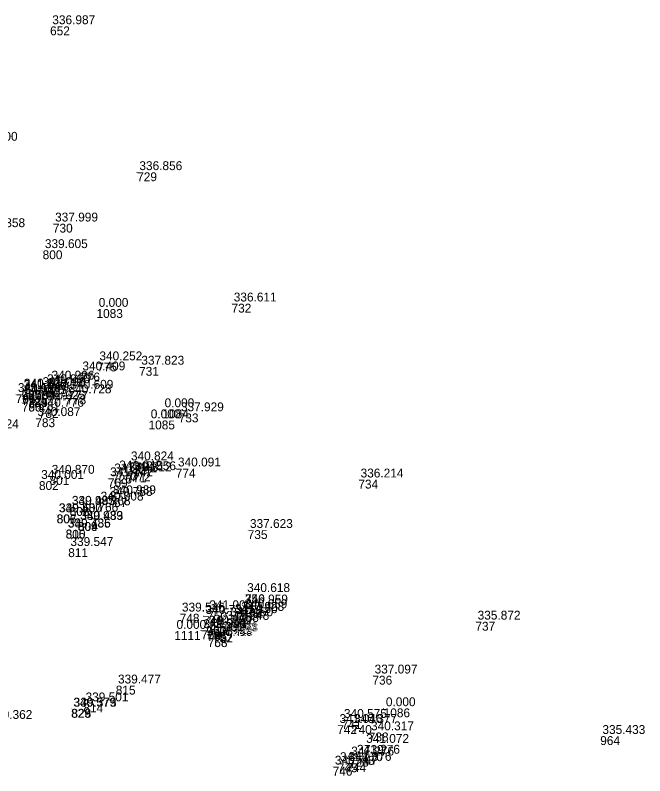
# Model space of a CAD drawing. Extents: x -829398 to -819400, y -1074439 to -1067977.
# Drawn here: x -819979.1 to -819893.9, y -1074145.9 to -1074042.9 of the extents above; entities that cross this region are included whole.
import ezdxf

# ---------------------------------------------------------------- set-up
doc = ezdxf.new("R2010")
doc.units = 0
for name, color, linetype in [('Vrstva 60', 7, 'Continuous'), ('Vrstva 61', 7, 'Continuous'), ('Čísla bodů_doměření_2012', 7, 'Continuous')]:
    doc.layers.add(name, color=color, linetype=linetype)

# ---------------------------------------------------------------- blocks, each defined once
blk = doc.blocks.new('BOD')
at = {"layer": 'Čísla bodů_doměření_2012'}
for p, q in [((-0.15, 0), (0.15, 0)), ((0, -0.15), (0, 0.15))]:
    blk.add_line(p, q, dxfattribs=at)

msp = doc.modelspace()

# ---------------------------------------------------------------- block references
at = {"layer": 'Vrstva 60', "xscale": 0.010000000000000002, "yscale": 0.010000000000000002}
for p in [(-819974.379, -1074044.454), (-819962.6, -1074064.203), (-819974.002, -1074071.158), (-819975.387, -1074074.758), (-819949.834, -1074081.983), (-819968.104, -1074082.71), (-819968.008, -1074089.95), (-819962.336, -1074090.539), (-819970.308, -1074091.31), (-819974.484, -1074092.559), (-819978.243, -1074093.835), (-819978.231, -1074093.652), (-819978.223, -1074093.637), (-819975.702, -1074093.432), (-819975.087, -1074093.042), (-819971.921, -1074093.794), (-819979.039, -1074094.239), (-819979.031, -1074094.238), (-819978.196, -1074094.496), (-819977.424, -1074094.783), (-819977.411, -1074094.775), (-819972.177, -1074094.415), (-819978.207, -1074095.385), (-819978.206, -1074095.368), (-819975.724, -1074095.235), (-819975.903, -1074096.235), (-819959.189, -1074096.296), (-819956.981, -1074096.845), (-819976.379, -1074097.495), (-819961.063, -1074097.797), (-819963.743, -1074103.489), (-819965.992, -1074105.124), (-819965.33, -1074104.716), (-819964.04, -1074104.958), (-819963.458, -1074104.817), (-819957.379, -1074104.314), (-819975.888, -1074106.006), (-819974.456, -1074105.304), (-819966.564, -1074105.636), (-819932.676, -1074105.806), (-819966.168, -1074108.067), (-819967.84, -1074108.927), (-819966.62, -1074108.294), (-819971.731, -1074109.515), (-819971.726, -1074109.499), (-819973.5, -1074110.505), (-819973.466, -1074110.517), (-819970.634, -1074111.536), (-819970.592, -1074111.559), (-819972.278, -1074112.59), (-819972.27, -1074112.555), (-819947.644, -1074112.64), (-819971.928, -1074115.084), (-819948.023, -1074121.314), (-819953.135, -1074123.636), (-819948.392, -1074123.509), (-819948.31, -1074122.857), (-819956.845, -1074123.953), (-819953.65, -1074124.28), (-819950.31, -1074124.586), (-819949.693, -1074124.167), (-819948.818, -1074123.864), (-819953.23, -1074125.728), (-819953.215, -1074125.59), (-819953.215, -1074125.592), (-819950.843, -1074125.075), (-819916.845, -1074125.044), (-819957.58, -1074126.297), (-819953.945, -1074126.196), (-819953.942, -1074126.195), (-819953.149, -1074126.433), (-819952.351, -1074126.637), (-819952.343, -1074126.637), (-819953.056, -1074127.253), (-819953.056, -1074127.263), (-819930.78, -1074132.341), (-819965.497, -1074133.69), (-819971.544, -1074136.828), (-819971.489, -1074136.828), (-819969.882, -1074136.11), (-819929.257, -1074136.766), (-819935.53, -1074139.037), (-819934.923, -1074138.349), (-819933.54, -1074139.024), (-819931.265, -1074140.031), (-819899.964, -1074140.522), (-819931.925, -1074141.726), (-819933.155, -1074143.198), (-819935.458, -1074144.201), (-819934.301, -1074144.157), (-819933.947, -1074143.436), (-819936.159, -1074144.668)]:
    msp.add_blockref('BOD', p, dxfattribs=at)

# ---------------------------------------------------------------- texts
at = {"layer": 'Vrstva 60'}
for s, p in [('652', (-819974.379, -1074045.654)), ('729', (-819962.6, -1074065.403)), ('730', (-819974.002, -1074072.358)), ('800', (-819975.387, -1074075.958)), ('732', (-819949.834, -1074083.183)), ('1083', (-819968.104, -1074083.91)), ('775', (-819968.008, -1074091.15)), ('731', (-819962.336, -1074091.739)), ('776', (-819970.308, -1074092.51)), ('779', (-819974.484, -1074093.759)), ('9006', (-819978.243, -1074095.035)), ('787', (-819978.231, -1074094.852)), ('788', (-819978.223, -1074094.837)), ('780', (-819975.702, -1074094.632)), ('725', (-819975.087, -1074094.242)), ('777', (-819971.921, -1074094.994)), ('791', (-819979.039, -1074095.439)), ('786', (-819979.031, -1074095.438)), ('792', (-819978.196, -1074095.696)), ('784', (-819977.424, -1074095.983)), ('789', (-819977.411, -1074095.975)), ('778', (-819972.177, -1074095.615)), ('790', (-819978.207, -1074096.585)), ('785', (-819978.206, -1074096.568)), ('781', (-819975.724, -1074096.435)), ('782', (-819975.903, -1074097.435)), ('1084', (-819959.189, -1074097.496)), ('733', (-819956.981, -1074098.045)), ('783', (-819976.379, -1074098.695)), ('1085', (-819961.063, -1074098.997)), ('773', (-819963.743, -1074104.689)), ('726', (-819965.992, -1074106.324)), ('770', (-819965.33, -1074105.916)), ('771', (-819964.04, -1074106.158)), ('772', (-819963.458, -1074106.017)), ('774', (-819957.379, -1074105.514)), ('802', (-819975.888, -1074107.206)), ('801', (-819974.456, -1074106.504)), ('769', (-819966.564, -1074106.836)), ('734', (-819932.676, -1074107.006)), ('768', (-819966.168, -1074109.267)), ('766', (-819967.84, -1074110.127)), ('767', (-819966.62, -1074109.494)), ('808', (-819971.731, -1074110.715)), ('803', (-819971.726, -1074110.699)), ('806', (-819973.5, -1074111.705)), ('807', (-819973.466, -1074111.717)), ('809', (-819970.634, -1074112.736)), ('804', (-819970.592, -1074112.759)), ('805', (-819972.278, -1074113.79)), ('810', (-819972.27, -1074113.755)), ('735', (-819947.644, -1074113.84)), ('811', (-819971.928, -1074116.284)), ('756', (-819948.023, -1074122.514)), ('750', (-819953.135, -1074124.836)), ('754', (-819948.392, -1074124.709)), ('755', (-819948.31, -1074124.057)), ('748', (-819956.845, -1074125.153)), ('749', (-819953.65, -1074125.48)), ('727', (-819950.31, -1074125.786)), ('752', (-819949.693, -1074125.367)), ('753', (-819948.818, -1074125.064)), ('9005', (-819953.23, -1074126.928)), ('761', (-819953.215, -1074126.79)), ('760', (-819953.215, -1074126.792)), ('751', (-819950.843, -1074126.275)), ('737', (-819916.845, -1074126.244)), ('1111', (-819957.58, -1074127.497)), ('764', (-819953.945, -1074127.396)), ('759', (-819953.942, -1074127.395)), ('765', (-819953.149, -1074127.633)), ('757', (-819952.351, -1074127.837)), ('762', (-819952.343, -1074127.837)), ('758', (-819953.056, -1074128.453)), ('763', (-819953.056, -1074128.463)), ('736', (-819930.78, -1074133.541)), ('815', (-819965.497, -1074134.89)), ('829', (-819971.544, -1074138.028)), ('828', (-819971.489, -1074138.028)), ('814', (-819969.882, -1074137.31)), ('1086', (-819929.257, -1074137.966)), ('742', (-819935.53, -1074140.237)), ('741', (-819934.923, -1074139.549)), ('740', (-819933.54, -1074140.224)), ('738', (-819931.265, -1074141.231)), ('964', (-819899.964, -1074141.722)), ('739', (-819931.925, -1074142.926)), ('743', (-819933.155, -1074144.398)), ('745', (-819935.458, -1074145.401)), ('744', (-819934.301, -1074145.357)), ('728', (-819933.947, -1074144.636)), ('746', (-819936.159, -1074145.868))]:
    msp.add_text(s, height=1.2, dxfattribs=at).set_placement(p)
at = {"layer": 'Vrstva 61'}
for s, p in [('336.987', (-819974.079, -1074044.154)), ('0.000', (-819982.789, -1074059.928)), ('336.856', (-819962.3, -1074063.903)), ('337.999', (-819973.702, -1074070.858)), ('340.358', (-819983.561, -1074071.624)), ('339.605', (-819975.087, -1074074.458)), ('336.611', (-819949.534, -1074081.683)), ('0.000', (-819967.804, -1074082.41)), ('340.252', (-819967.708, -1074089.65)), ('337.823', (-819962.036, -1074090.239)), ('340.409', (-819970.008, -1074091.01)), ('340.996', (-819974.787, -1074092.742)), ('340.996', (-819974.184, -1074092.259)), ('340.596', (-819978.739, -1074093.939)), ('341.170', (-819978.731, -1074093.938)), ('341.190', (-819977.943, -1074093.535)), ('341.178', (-819977.931, -1074093.352)), ('340.876', (-819977.923, -1074093.337)), ('341.096', (-819975.402, -1074093.132)), ('340.609', (-819971.621, -1074093.494)), ('341.179', (-819977.906, -1074095.068)), ('341.235', (-819977.896, -1074094.196)), ('341.171', (-819977.124, -1074094.483)), ('340.777', (-819977.111, -1074094.475)), ('341.025', (-819975.424, -1074094.935)), ('340.728', (-819971.877, -1074094.115)), ('340.488', (-819977.907, -1074095.085)), ('340.776', (-819975.603, -1074095.935)), ('0.000', (-819958.889, -1074095.996)), ('337.929', (-819956.681, -1074096.545)), ('340.087', (-819976.079, -1074097.195)), ('0.000', (-819960.763, -1074097.497)), ('339.424', (-819984.41, -1074098.842)), ('340.824', (-819963.443, -1074103.189)), ('340.091', (-819957.079, -1074104.014)), ('340.870', (-819974.156, -1074105.004)), ('341.142', (-819966.264, -1074105.336)), ('341.042', (-819965.692, -1074104.824)), ('341.042', (-819965.03, -1074104.416)), ('340.812', (-819963.74, -1074104.658)), ('340.556', (-819963.158, -1074104.517)), ('340.001', (-819975.588, -1074105.706)), ('336.214', (-819932.376, -1074105.506)), ('340.758', (-819966.32, -1074107.994)), ('340.989', (-819965.868, -1074107.767)), ('339.995', (-819971.431, -1074109.215)), ('340.487', (-819971.426, -1074109.199)), ('340.008', (-819967.54, -1074108.627)), ('340.487', (-819973.2, -1074110.205)), ('339.500', (-819973.166, -1074110.217)), ('339.939', (-819970.334, -1074111.236)), ('340.483', (-819970.292, -1074111.259)), ('340.485', (-819971.978, -1074112.29)), ('339.736', (-819971.97, -1074112.255)), ('337.623', (-819947.344, -1074112.34)), ('339.547', (-819971.628, -1074114.784)), ('340.618', (-819947.723, -1074121.014)), ('340.959', (-819948.01, -1074122.557)), ('339.546', (-819956.545, -1074123.653)), ('341.000', (-819952.835, -1074123.336)), ('341.150', (-819949.393, -1074123.867)), ('340.928', (-819948.518, -1074123.564)), ('340.659', (-819948.092, -1074123.209)), ('340.731', (-819953.35, -1074123.98)), ('341.248', (-819950.543, -1074124.775)), ('341.150', (-819950.01, -1074124.286)), ('335.872', (-819916.545, -1074124.744)), ('340.290', (-819953.645, -1074125.896)), ('341.241', (-819953.642, -1074125.895)), ('341.259', (-819952.93, -1074125.428)), ('340.843', (-819952.915, -1074125.29)), ('341.243', (-819952.915, -1074125.292)), ('0.000', (-819957.28, -1074125.997)), ('341.291', (-819952.849, -1074126.133)), ('341.243', (-819952.756, -1074126.953)), ('340.514', (-819952.756, -1074126.963)), ('341.208', (-819952.051, -1074126.337)), ('340.734', (-819952.043, -1074126.337)), ('337.097', (-819930.48, -1074132.041)), ('339.477', (-819965.197, -1074133.39)), ('339.501', (-819969.582, -1074135.81)), ('340.579', (-819971.244, -1074136.528)), ('339.373', (-819971.189, -1074136.528)), ('0.000', (-819928.957, -1074136.466)), ('340.362', (-819982.583, -1074138.19)), ('340.575', (-819934.623, -1074138.049)), ('341.046', (-819935.23, -1074138.737)), ('340.377', (-819933.24, -1074138.724)), ('340.317', (-819930.965, -1074139.731)), ('335.433', (-819899.664, -1074140.222)), ('341.072', (-819931.625, -1074141.426)), ('341.276', (-819933.647, -1074143.136)), ('341.276', (-819932.855, -1074142.898)), ('340.747', (-819935.859, -1074144.368)), ('341.170', (-819935.158, -1074143.901)), ('341.376', (-819934.001, -1074143.857))]:
    msp.add_text(s, height=1.2, dxfattribs=at).set_placement(p)

doc.saveas('drawing.dxf')
